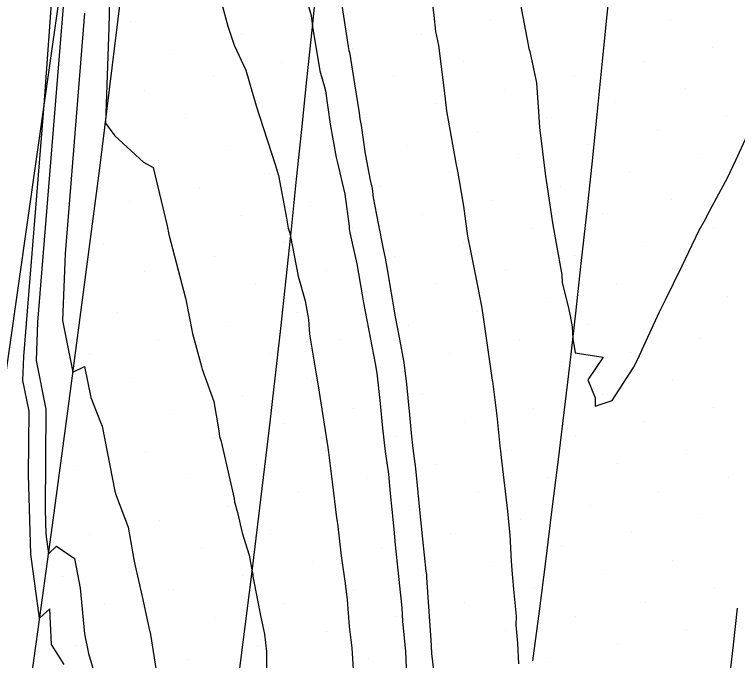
# Model space of a CAD drawing. Extents: x 2354170 to 2357230, y 866100 to 868290.
# Drawn here: x 2355317.68 to 2355353.82, y 866650.36 to 866682.66 of the extents above; entities that cross this region are included whole.
import ezdxf

# ---------------------------------------------------------------- set-up
doc = ezdxf.new("R2010")
doc.units = 0
for name, color, linetype in [('Default', 7, 'Continuous'), ('DTM Contours Minor', 7, 'Continuous'), ('Exist DTM Breakline', 7, 'Continuous'), ('Exist DTM Scan Elevation Point', 7, 'Continuous'), ('Exist Roads EOP', 7, 'Continuous'), ('PH Exist DTM Breakline', 7, 'Continuous')]:
    doc.layers.add(name, color=color, linetype=linetype)

msp = doc.modelspace()

# ---------------------------------------------------------------- linework, layer by layer
at = {"layer": 'Default'}
for points in [[(2355320.167, 866650.162), (2355319.525, 866651.157), (2355319.45, 866652.954), (2355318.935, 866652.48), (2355318.488, 866655.679), (2355318.378, 866659.658), (2355318.404, 866662.828), (2355318.092, 866664.358), (2355318.142, 866665.565), (2355319.157, 866678.118), (2355319.844, 866687.612), (2355319.965, 866688.677), (2355319.97, 866688.85), (2355319.715, 866697.145)], [(2355322.523, 866687.386), (2355322.39, 866682.008), (2355322.219, 866677.23), (2355322.701, 866676.599), (2355324.122, 866675.281), (2355324.617, 866675.011), (2355325.316, 866672.086), (2355325.401, 866671.666), (2355326.228, 866668.485), (2355326.247, 866668.413), (2355326.581, 866666.713), (2355327.022, 866665.054), (2355327.061, 866664.936), (2355327.637, 866663.32), (2355327.897, 866661.846), (2355327.929, 866661.567), (2355328.008, 866661.312), (2355328.661, 866658.47), (2355328.678, 866658.301), (2355328.817, 866657.756), (2355329.058, 866656.74), (2355329.41, 866655.633), (2355329.558, 866654.8), (2355329.586, 866654.682), (2355329.598, 866654.566), (2355329.612, 866654.48), (2355329.992, 866652.524), (2355330.168, 866651.686), (2355330.272, 866650.821), (2355330.283, 866649.665)], [(2355333.842, 866684.423), (2355334.363, 866681.05), (2355334.395, 866680.856), (2355334.421, 866680.768), (2355334.676, 866679.186), (2355334.9, 866677.735), (2355334.943, 866677.442), (2355335.001, 866677.114), (2355335.202, 866675.685), (2355335.456, 866674.37), (2355335.554, 866673.952), (2355335.613, 866673.507), (2355335.862, 866672.211), (2355336.111, 866670.939), (2355336.21, 866670.478), (2355336.292, 866670.004), (2355336.712, 866667.544), (2355336.928, 866666.434), (2355337.133, 866665.254), (2355337.266, 866664.18), (2355337.342, 866663.492), (2355337.416, 866662.641), (2355337.508, 866661.722), (2355337.589, 866660.968), (2355337.728, 866659.963), (2355337.844, 866658.757), (2355337.946, 866657.735), (2355338.075, 866656.425), (2355338.243, 866654.829), (2355338.266, 866654.66), (2355338.277, 866654.518), (2355338.334, 866653.53), (2355338.482, 866651.384), (2355338.509, 866651.101), (2355338.524, 866650.723), (2355338.695, 866649.335)], [(2355342.758, 866684.308), (2355343.355, 866681.135), (2355343.393, 866680.961), (2355343.436, 866680.801), (2355343.774, 866679.234), (2355343.873, 866677.794), (2355343.924, 866677.008), (2355344.216, 866674.57), (2355344.322, 866673.934), (2355344.426, 866673.236), (2355344.576, 866672.241), (2355344.761, 866671.212), (2355345.042, 866669.636), (2355345.057, 866669.266), (2355345.385, 866667.917), (2355345.453, 866667.595), (2355345.548, 866667.042), (2355345.592, 866666.458), (2355345.702, 866665.741), (2355347.099, 866665.522), (2355346.336, 866664.398), (2355346.7, 866663.488), (2355346.699, 866663.08), (2355347.557, 866663.366), (2355348.625, 866665.004), (2355348.875, 866665.492), (2355349.03, 866665.872), (2355349.925, 866667.795), (2355349.954, 866667.865), (2355350.218, 866668.398), (2355351.044, 866670.052), (2355351.903, 866671.87), (2355352.16, 866672.311), (2355352.436, 866672.867), (2355353.337, 866674.53), (2355353.73, 866675.37), (2355354.404, 866676.822)], [(2355338.518, 866683.576), (2355338.64, 866682.614), (2355338.727, 866681.815), (2355338.872, 866681.103), (2355339.157, 866678.865), (2355339.269, 866677.843), (2355339.744, 866675.222), (2355339.817, 866674.821), (2355339.881, 866674.44), (2355340.126, 866673.079), (2355340.329, 866671.574), (2355340.366, 866671.324), (2355340.415, 866671.089), (2355340.728, 866669.594), (2355341.014, 866668.079), (2355341.051, 866667.856), (2355341.088, 866667.646), (2355341.56, 866664.374), (2355341.567, 866664.332), (2355341.786, 866662.593), (2355341.931, 866661.093), (2355341.965, 866660.826), (2355341.999, 866660.506), (2355342.321, 866657.838), (2355342.378, 866657.302), (2355342.439, 866656.641), (2355342.499, 866655.327), (2355342.561, 866654.681), (2355342.63, 866653.745), (2355342.751, 866652.58), (2355342.744, 866652.143), (2355342.827, 866651.237), (2355342.87, 866650.203)], [(2355328.028, 866683.244), (2355328.343, 866682.073), (2355328.666, 866681.132), (2355329.234, 866679.881), (2355329.732, 866678.212), (2355329.736, 866678.187), (2355329.749, 866678.146), (2355330.713, 866675.164), (2355330.875, 866674.612), (2355331.265, 866672.571), (2355331.363, 866671.978), (2355331.427, 866671.776), (2355331.479, 866671.56), (2355331.866, 866669.579), (2355332.202, 866668.352), (2355332.295, 866667.876), (2355332.375, 866667.416), (2355332.43, 866666.685), (2355332.765, 866664.673), (2355332.861, 866664.096), (2355333.338, 866661.007), (2355333.366, 866660.765), (2355333.552, 866659.295), (2355333.779, 866657.494), (2355333.822, 866657.208), (2355334.01, 866655.597), (2355334.213, 866654.209), (2355334.302, 866653.403), (2355334.4, 866652.069), (2355334.533, 866651), (2355334.643, 866649.388)], [(2355321.181, 866682.717), (2355320.209, 866670.693), (2355320.073, 866667.369), (2355320.601, 866664.774), (2355321.183, 866665.057), (2355321.493, 866663.509), (2355321.977, 866662.279), (2355322.052, 866662.073), (2355322.697, 866658.83), (2355322.758, 866658.609), (2355323.366, 866657.038), (2355323.645, 866655.419), (2355323.698, 866655.17), (2355324.062, 866653.571), (2355324.393, 866652.018), (2355324.469, 866651.663), (2355324.986, 866648.385)]]:
    msp.add_lwpolyline(points, dxfattribs=at)
at = {"layer": 'DTM Contours Minor'}
for points in [[(2355320.535, 866688.694), (2355320.541, 866688.502), (2355320.541, 866688.48), (2355320.526, 866688.348), (2355320.441, 866687.174), (2355318.831, 866667.274), (2355318.753, 866665.362), (2355319.246, 866662.936), (2355319.206, 866657.911), (2355319.24, 866656.688), (2355319.377, 866655.704), (2355319.783, 866656.078), (2355320.681, 866655.47), (2355320.967, 866653.98), (2355321.18, 866651.693), (2355321.372, 866650.714), (2355321.738, 866649.49)], [(2355332.062, 866684.169), (2355332.51, 866682.605), (2355332.571, 866682.06), (2355332.587, 866681.948), (2355332.601, 866681.859), (2355332.937, 866679.84), (2355333.205, 866678.931), (2355333.212, 866678.888), (2355333.218, 866678.848), (2355333.461, 866677.169), (2355333.754, 866675.515), (2355333.787, 866675.372), (2355333.804, 866675.305), (2355334.188, 866673.674), (2355334.399, 866672.072), (2355334.403, 866671.949), (2355334.448, 866671.747), (2355334.783, 866670.187), (2355335.05, 866668.643), (2355335.089, 866668.445), (2355335.125, 866668.239), (2355335.714, 866665.206), (2355335.795, 866664.722), (2355335.961, 866663.211), (2355336.07, 866661.973), (2355336.211, 866660.819), (2355336.367, 866659.685), (2355336.46, 866658.717), (2355336.534, 866657.915), (2355336.632, 866656.924), (2355336.708, 866656.147), (2355336.775, 866655.511), (2355337.034, 866653.001), (2355337.081, 866652.311), (2355337.22, 866650.839), (2355337.286, 866649.178)]]:
    msp.add_lwpolyline(points, dxfattribs=at)
at = {"layer": 'Exist DTM Breakline'}
for points in [[(2355343.59, 866650.356), (2355343.917, 866652.835), (2355344.242, 866655.314), (2355344.546, 866657.795), (2355344.851, 866660.276), (2355345.155, 866662.758), (2355345.457, 866665.24), (2355345.733, 866667.724), (2355346.009, 866670.209), (2355346.285, 866672.694), (2355346.559, 866675.179), (2355346.81, 866677.666), (2355347.06, 866680.153), (2355347.311, 866682.641), (2355347.56, 866685.128)], [(2355328.893, 866649.589), (2355329.21, 866652.069), (2355329.527, 866654.548), (2355329.833, 866657.03), (2355330.127, 866659.512), (2355330.42, 866661.995), (2355330.713, 866664.478), (2355330.993, 866666.962), (2355331.256, 866669.448), (2355331.519, 866671.934), (2355331.781, 866674.42), (2355332.041, 866676.907), (2355332.297, 866679.394), (2355332.553, 866681.881), (2355332.809, 866684.368)]]:
    msp.add_lwpolyline(points, dxfattribs=at)
at = {"layer": 'Exist DTM Scan Elevation Point'}
for p, q in [((2355323.452, 866682.312), (2355323.452, 866682.312)), ((2355332.466, 866682.344), (2355332.466, 866682.344)), ((2355341.48, 866682.375), (2355341.48, 866682.375)), ((2355350.493, 866682.407), (2355350.493, 866682.407)), ((2355329.001, 866681.638), (2355329.001, 866681.638)), ((2355338.015, 866681.67), (2355338.015, 866681.67)), ((2355347.029, 866681.701), (2355347.029, 866681.701)), ((2355325.537, 866680.932), (2355325.537, 866680.932)), ((2355334.551, 866680.964), (2355334.551, 866680.964)), ((2355343.565, 866680.996), (2355343.565, 866680.996)), ((2355352.578, 866681.028), (2355352.578, 866681.028)), ((2355331.086, 866680.259), (2355331.086, 866680.259)), ((2355340.1, 866680.29), (2355340.1, 866680.29)), ((2355349.114, 866680.322), (2355349.114, 866680.322)), ((2355327.622, 866679.553), (2355327.622, 866679.553)), ((2355336.636, 866679.585), (2355336.636, 866679.585)), ((2355345.649, 866679.616), (2355345.649, 866679.616)), ((2355324.157, 866678.848), (2355324.157, 866678.848)), ((2355333.171, 866678.879), (2355333.171, 866678.879)), ((2355342.185, 866678.911), (2355342.185, 866678.911)), ((2355351.199, 866678.943), (2355351.199, 866678.943)), ((2355329.707, 866678.174), (2355329.707, 866678.174)), ((2355338.721, 866678.205), (2355338.721, 866678.205)), ((2355347.734, 866678.237), (2355347.734, 866678.237)), ((2355344.27, 866677.531), (2355344.27, 866677.531)), ((2355353.284, 866677.563), (2355353.284, 866677.563)), ((2355326.242, 866677.468), (2355326.242, 866677.468)), ((2355335.256, 866677.5), (2355335.256, 866677.5)), ((2355340.806, 866676.826), (2355340.806, 866676.826)), ((2355349.819, 866676.858), (2355349.819, 866676.858)), ((2355322.778, 866676.763), (2355322.778, 866676.763)), ((2355331.792, 866676.794), (2355331.792, 866676.794)), ((2355328.327, 866676.089), (2355328.327, 866676.089)), ((2355337.341, 866676.12), (2355337.341, 866676.12)), ((2355346.355, 866676.152), (2355346.355, 866676.152)), ((2355324.863, 866675.383), (2355324.863, 866675.383)), ((2355333.877, 866675.415), (2355333.877, 866675.415)), ((2355342.891, 866675.446), (2355342.891, 866675.446)), ((2355351.904, 866675.478), (2355351.904, 866675.478)), ((2355330.412, 866674.709), (2355330.412, 866674.709)), ((2355339.426, 866674.741), (2355339.426, 866674.741)), ((2355348.44, 866674.773), (2355348.44, 866674.773)), ((2355326.948, 866674.004), (2355326.948, 866674.004)), ((2355335.962, 866674.035), (2355335.962, 866674.035)), ((2355344.976, 866674.067), (2355344.976, 866674.067)), ((2355323.484, 866673.298), (2355323.484, 866673.298)), ((2355332.497, 866673.33), (2355332.497, 866673.33)), ((2355341.511, 866673.361), (2355341.511, 866673.361)), ((2355350.525, 866673.393), (2355350.525, 866673.393)), ((2355329.033, 866672.624), (2355329.033, 866672.624)), ((2355338.047, 866672.656), (2355338.047, 866672.656)), ((2355347.061, 866672.688), (2355347.061, 866672.688)), ((2355325.569, 866671.919), (2355325.569, 866671.919)), ((2355334.582, 866671.95), (2355334.582, 866671.95)), ((2355343.596, 866671.982), (2355343.596, 866671.982)), ((2355352.61, 866672.014), (2355352.61, 866672.014)), ((2355322.104, 866671.213), (2355322.104, 866671.213)), ((2355331.118, 866671.245), (2355331.118, 866671.245)), ((2355340.132, 866671.276), (2355340.132, 866671.276)), ((2355349.146, 866671.308), (2355349.146, 866671.308)), ((2355327.654, 866670.539), (2355327.654, 866670.539)), ((2355336.667, 866670.571), (2355336.667, 866670.571)), ((2355345.681, 866670.603), (2355345.681, 866670.603)), ((2355324.189, 866669.834), (2355324.189, 866669.834)), ((2355333.203, 866669.865), (2355333.203, 866669.865)), ((2355342.217, 866669.897), (2355342.217, 866669.897)), ((2355351.231, 866669.929), (2355351.231, 866669.929)), ((2355347.766, 866669.223), (2355347.766, 866669.223)), ((2355329.739, 866669.16), (2355329.739, 866669.16)), ((2355338.752, 866669.191), (2355338.752, 866669.191)), ((2355344.302, 866668.518), (2355344.302, 866668.518)), ((2355353.316, 866668.549), (2355353.316, 866668.549)), ((2355326.274, 866668.454), (2355326.274, 866668.454)), ((2355335.288, 866668.486), (2355335.288, 866668.486)), ((2355331.823, 866667.78), (2355331.823, 866667.78)), ((2355340.837, 866667.812), (2355340.837, 866667.812)), ((2355349.851, 866667.844), (2355349.851, 866667.844)), ((2355322.81, 866667.749), (2355322.81, 866667.749)), ((2355328.359, 866667.075), (2355328.359, 866667.075)), ((2355337.373, 866667.107), (2355337.373, 866667.107)), ((2355346.387, 866667.138), (2355346.387, 866667.138)), ((2355324.895, 866666.369), (2355324.895, 866666.369)), ((2355333.908, 866666.401), (2355333.908, 866666.401)), ((2355342.922, 866666.433), (2355342.922, 866666.433)), ((2355351.936, 866666.464), (2355351.936, 866666.464)), ((2355321.43, 866665.664), (2355321.43, 866665.664)), ((2355330.444, 866665.695), (2355330.444, 866665.695)), ((2355339.458, 866665.727), (2355339.458, 866665.727)), ((2355348.472, 866665.759), (2355348.472, 866665.759)), ((2355326.98, 866664.99), (2355326.98, 866664.99)), ((2355335.993, 866665.022), (2355335.993, 866665.022)), ((2355345.007, 866665.053), (2355345.007, 866665.053)), ((2355323.515, 866664.284), (2355323.515, 866664.284)), ((2355332.529, 866664.316), (2355332.529, 866664.316)), ((2355341.543, 866664.348), (2355341.543, 866664.348)), ((2355350.557, 866664.379), (2355350.557, 866664.379)), ((2355329.065, 866663.61), (2355329.065, 866663.61)), ((2355338.078, 866663.642), (2355338.078, 866663.642)), ((2355347.092, 866663.674), (2355347.092, 866663.674)), ((2355325.6, 866662.905), (2355325.6, 866662.905)), ((2355334.614, 866662.937), (2355334.614, 866662.937)), ((2355343.628, 866662.968), (2355343.628, 866662.968)), ((2355352.642, 866663), (2355352.642, 866663)), ((2355322.136, 866662.199), (2355322.136, 866662.199)), ((2355331.15, 866662.231), (2355331.15, 866662.231)), ((2355340.163, 866662.263), (2355340.163, 866662.263)), ((2355349.177, 866662.294), (2355349.177, 866662.294)), ((2355327.685, 866661.525), (2355327.685, 866661.525)), ((2355336.699, 866661.557), (2355336.699, 866661.557)), ((2355345.713, 866661.589), (2355345.713, 866661.589)), ((2355351.262, 866660.915), (2355351.262, 866660.915)), ((2355324.221, 866660.82), (2355324.221, 866660.82)), ((2355333.235, 866660.852), (2355333.235, 866660.852)), ((2355342.248, 866660.883), (2355342.248, 866660.883)), ((2355347.798, 866660.209), (2355347.798, 866660.209)), ((2355320.756, 866660.114), (2355320.756, 866660.114)), ((2355329.77, 866660.146), (2355329.77, 866660.146)), ((2355338.784, 866660.178), (2355338.784, 866660.178)), ((2355335.32, 866659.472), (2355335.32, 866659.472)), ((2355344.333, 866659.504), (2355344.333, 866659.504)), ((2355353.347, 866659.535), (2355353.347, 866659.535)), ((2355326.306, 866659.44), (2355326.306, 866659.44)), ((2355322.841, 866658.735), (2355322.841, 866658.735)), ((2355331.855, 866658.767), (2355331.855, 866658.767)), ((2355340.869, 866658.798), (2355340.869, 866658.798)), ((2355349.883, 866658.83), (2355349.883, 866658.83)), ((2355328.391, 866658.061), (2355328.391, 866658.061)), ((2355337.405, 866658.093), (2355337.405, 866658.093)), ((2355346.418, 866658.124), (2355346.418, 866658.124)), ((2355324.926, 866657.355), (2355324.926, 866657.355)), ((2355333.94, 866657.387), (2355333.94, 866657.387)), ((2355342.954, 866657.419), (2355342.954, 866657.419)), ((2355351.968, 866657.45), (2355351.968, 866657.45)), ((2355321.462, 866656.65), (2355321.462, 866656.65)), ((2355330.476, 866656.682), (2355330.476, 866656.682)), ((2355339.49, 866656.713), (2355339.49, 866656.713)), ((2355348.503, 866656.745), (2355348.503, 866656.745)), ((2355327.011, 866655.976), (2355327.011, 866655.976)), ((2355336.025, 866656.008), (2355336.025, 866656.008)), ((2355345.039, 866656.039), (2355345.039, 866656.039)), ((2355323.547, 866655.27), (2355323.547, 866655.27)), ((2355332.561, 866655.302), (2355332.561, 866655.302)), ((2355341.575, 866655.334), (2355341.575, 866655.334)), ((2355350.588, 866655.365), (2355350.588, 866655.365)), ((2355320.082, 866654.565), (2355320.082, 866654.565)), ((2355329.096, 866654.597), (2355329.096, 866654.597)), ((2355338.11, 866654.628), (2355338.11, 866654.628)), ((2355347.124, 866654.66), (2355347.124, 866654.66)), ((2355325.632, 866653.891), (2355325.632, 866653.891)), ((2355334.646, 866653.923), (2355334.646, 866653.923)), ((2355343.66, 866653.954), (2355343.66, 866653.954)), ((2355352.673, 866653.986), (2355352.673, 866653.986)), ((2355322.167, 866653.185), (2355322.167, 866653.185)), ((2355331.181, 866653.217), (2355331.181, 866653.217)), ((2355340.195, 866653.249), (2355340.195, 866653.249)), ((2355349.209, 866653.281), (2355349.209, 866653.281)), ((2355327.717, 866652.512), (2355327.717, 866652.512)), ((2355336.731, 866652.543), (2355336.731, 866652.543)), ((2355345.745, 866652.575), (2355345.745, 866652.575)), ((2355342.28, 866651.869), (2355342.28, 866651.869)), ((2355351.294, 866651.901), (2355351.294, 866651.901)), ((2355324.252, 866651.806), (2355324.252, 866651.806)), ((2355333.266, 866651.838), (2355333.266, 866651.838)), ((2355338.816, 866651.164), (2355338.816, 866651.164)), ((2355347.83, 866651.196), (2355347.83, 866651.196)), ((2355320.788, 866651.1), (2355320.788, 866651.1)), ((2355329.802, 866651.132), (2355329.802, 866651.132)), ((2355326.337, 866650.427), (2355326.337, 866650.427)), ((2355335.351, 866650.458), (2355335.351, 866650.458)), ((2355344.365, 866650.49), (2355344.365, 866650.49))]:
    msp.add_line(p, q, dxfattribs=at)
at = {"layer": 'Exist Roads EOP'}
for points in [[(2355317.935, 866645.248), (2355318.758, 866651.191), (2355319.573, 866657.136), (2355320.377, 866663.082), (2355321.166, 866669.029), (2355321.936, 866674.98), (2355322.685, 866680.933), (2355323.409, 866686.889), (2355324.104, 866692.849), (2355324.767, 866698.812), (2355325.394, 866704.779), (2355325.978, 866710.751), (2355326.516, 866716.726), (2355327.012, 866722.706), (2355327.468, 866728.688)], [(2355353.81, 866652.98), (2355353.581, 866650.993), (2355353.345, 866649.007), (2355353.092, 866647.023), (2355352.742, 866645.055), (2355351.502, 866643.512), (2355350.106, 866642.08), (2355348.753, 866640.607), (2355347.632, 866638.961), (2355346.967, 866637.077), (2355346.438, 866635.148), (2355345.956, 866633.207), (2355345.742, 866632.312)]]:
    msp.add_lwpolyline(points, dxfattribs=at)
at = {"layer": 'PH Exist DTM Breakline'}
msp.add_lwpolyline([(2355207.55, 866297.674), (2355225.072, 866335.019), (2355245.676, 866379.995), (2355260.219, 866424.767), (2355273.655, 866466.636), (2355281.785, 866490.339), (2355287.686, 866512.788), (2355295.16, 866540.197), (2355297.267, 866553.045), (2355302.012, 866582.828), (2355309.884, 866621.381), (2355316.964, 866662.644), (2355320.622, 866688.452), (2355323.199, 866711.282), (2355324.906, 866739.018), (2355325.362, 866751.624)], dxfattribs=at)

doc.saveas('drawing.dxf')
